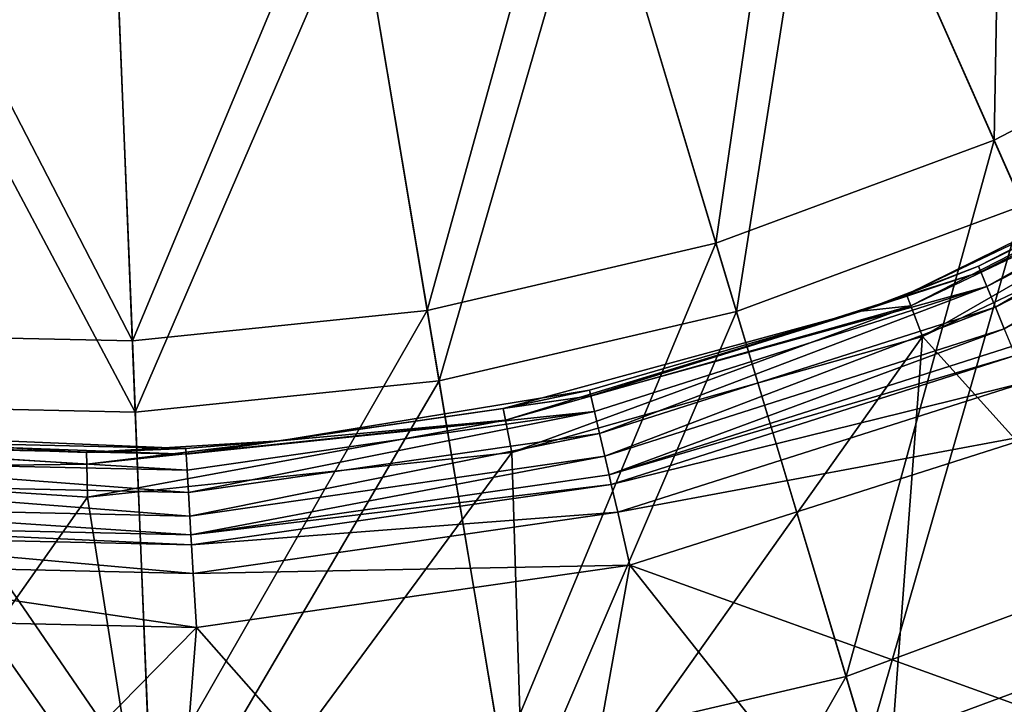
# Model space of a CAD drawing. Header units: millimetres. Extents: x 0 to 403, y 0 to 439.
# Tile 285 of 656: x 201 to 221, y 36 to 49. Entities that reach past the tile are written whole.
import ezdxf

# ---------------------------------------------------------------- set-up
doc = ezdxf.new("R2010")
doc.units = ezdxf.units.MM
doc.header["$LTSCALE"] = 25.4
doc.layers.get('0').update_dxf_attribs({"true_color": 0xff5454})

# ---------------------------------------------------------------- blocks, each defined once
blk = doc.blocks.new('VETRO-VII-9131.STL')
at = {"color": 18, "true_color": 0x000000}
mesh = blk.add_polyface(dxfattribs=at)
corners = [(18.804, 62.062, 721.304), (18.603, 51.224, 716.167), (14.736, 59.942, 721.304), (23.733, 53.897, 716.167)]
mesh.append_faces([[corners[k] for k in face] for face in [(0, 1, 2), (1, 0, 3)]], dxfattribs={"vtx0": -1, "color": 18})
mesh = blk.add_polyface(dxfattribs=at)
corners = [(19.168, 49.951, 717.537), (19.499, 60.91, 722.774), (15.281, 58.713, 722.774), (24.453, 52.705, 717.537)]
mesh.append_faces([[corners[k] for k in face] for face in [(0, 1, 2), (1, 0, 3)]], dxfattribs={"vtx0": -1, "color": 18})
mesh = blk.add_polyface(dxfattribs=at)
corners = [(14.736, 59.942, 721.304), (13.178, 49.215, 716.167), (10.434, 58.349, 721.304), (18.603, 51.224, 716.167)]
mesh.append_faces([[corners[k] for k in face] for face in [(0, 1, 2), (1, 0, 3)]], dxfattribs={"vtx0": -1, "color": 18})
mesh = blk.add_polyface(dxfattribs=at)
corners = [(13.579, 47.881, 717.537), (15.281, 58.713, 722.774), (10.821, 57.061, 722.774), (19.168, 49.951, 717.537)]
mesh.append_faces([[corners[k] for k in face] for face in [(0, 1, 2), (1, 0, 3)]], dxfattribs={"vtx0": -1, "color": 18})
mesh = blk.add_polyface(dxfattribs=at)
corners = [(10.434, 58.349, 721.304), (7.544, 47.902, 716.167), (5.966, 57.308, 721.304), (13.178, 49.215, 716.167)]
mesh.append_faces([[corners[k] for k in face] for face in [(0, 1, 2), (1, 0, 3)]], dxfattribs={"vtx0": -1, "color": 18})
mesh = blk.add_polyface(dxfattribs=at)
corners = [(5.966, 57.308, 721.304), (1.79, 47.305, 716.167), (1.403, 56.834, 721.304), (7.544, 47.902, 716.167)]
mesh.append_faces([[corners[k] for k in face] for face in [(0, 1, 2), (1, 0, 3)]], dxfattribs={"vtx0": -1, "color": 18})
mesh = blk.add_polyface(dxfattribs=at)
corners = [(-3.183, 56.937, 721.304), (1.79, 47.305, 716.167), (-3.994, 47.434, 716.167), (1.403, 56.834, 721.304)]
mesh.append_faces([[corners[k] for k in face] for face in [(0, 1, 2), (1, 0, 3)]], dxfattribs={"vtx0": -1, "color": 18})
mesh = blk.add_polyface(dxfattribs=at)
corners = [(7.774, 46.528, 717.537), (10.821, 57.061, 722.774), (6.189, 55.981, 722.774), (13.579, 47.881, 717.537)]
mesh.append_faces([[corners[k] for k in face] for face in [(0, 1, 2), (1, 0, 3)]], dxfattribs={"vtx0": -1, "color": 18})
mesh = blk.add_polyface(dxfattribs=at)
corners = [(1.846, 45.914, 717.537), (6.189, 55.981, 722.774), (1.458, 55.49, 722.774), (7.774, 46.528, 717.537)]
mesh.append_faces([[corners[k] for k in face] for face in [(0, 1, 2), (1, 0, 3)]], dxfattribs={"vtx0": -1, "color": 18})
mesh = blk.add_polyface(dxfattribs=at)
corners = [(1.846, 45.914, 717.537), (-3.297, 55.596, 722.774), (-4.112, 46.046, 717.537), (1.458, 55.49, 722.774)]
mesh.append_faces([[corners[k] for k in face] for face in [(0, 1, 2), (1, 0, 3)]], dxfattribs={"vtx0": -1, "color": 18})
mesh = blk.add_polyface(dxfattribs=at)
corners = [(23.733, 53.897, 716.167), (22.182, 43.155, 709.887), (18.603, 51.224, 716.167), (28.296, 46.34, 709.887)]
mesh.append_faces([[corners[k] for k in face] for face in [(0, 1, 2), (1, 0, 3)]], dxfattribs={"vtx0": -1, "color": 18})
mesh = blk.add_polyface(dxfattribs=at)
corners = [(16.897, 48.209, 568.283), (25.386, 52.394, 567.08), (18.3, 48.762, 567.08)]
mesh.append_faces([[corners[k] for k in face] for face in [(0, 1, 2)]], dxfattribs={"color": 18})
mesh = blk.add_polyface(dxfattribs=at)
corners = [(24.279, 51.726, 568.283), (25.386, 52.394, 567.08), (16.897, 48.209, 568.283)]
mesh.append_faces([[corners[k] for k in face] for face in [(0, 1, 2)]], dxfattribs={"color": 18})
mesh = blk.add_polyface(dxfattribs=at)
corners = [(18.3, 48.762, 567.08), (25.446, 52.298, 566.63), (18.343, 48.657, 566.63), (25.386, 52.394, 567.08)]
mesh.append_faces([[corners[k] for k in face] for face in [(0, 1, 2), (1, 0, 3)]], dxfattribs={"vtx0": -1, "color": 18})
mesh = blk.add_polyface(dxfattribs=at)
corners = [(25.446, 52.298, 566.63), (18.463, 48.367, 566.287), (18.343, 48.657, 566.63), (25.611, 52.032, 566.287)]
mesh.append_faces([[corners[k] for k in face] for face in [(0, 1, 2), (1, 0, 3)]], dxfattribs={"vtx0": -1, "color": 18})
mesh = blk.add_polyface(dxfattribs=at)
corners = [(25.611, 52.032, 566.287), (18.63, 47.963, 566.134), (18.463, 48.367, 566.287), (25.842, 51.66, 566.134)]
mesh.append_faces([[corners[k] for k in face] for face in [(0, 1, 2), (1, 0, 3)]], dxfattribs={"vtx0": -1, "color": 18})
mesh = blk.add_polyface(dxfattribs=at)
corners = [(16.979, 47.991, 569.218), (24.279, 51.726, 568.283), (16.897, 48.209, 568.283), (24.396, 51.526, 569.218)]
mesh.append_faces([[corners[k] for k in face] for face in [(0, 1, 2), (1, 0, 3)]], dxfattribs={"vtx0": -1, "color": 18})
mesh = blk.add_polyface(dxfattribs=at)
corners = [(17.205, 47.39, 569.937), (24.396, 51.526, 569.218), (16.979, 47.991, 569.218), (24.721, 50.971, 569.937)]
mesh.append_faces([[corners[k] for k in face] for face in [(0, 1, 2), (1, 0, 3)]], dxfattribs={"vtx0": -1, "color": 18})
mesh = blk.add_polyface(dxfattribs=at)
corners = [(25.842, 51.66, 566.134), (18.804, 47.539, 566.206), (18.63, 47.963, 566.134), (26.084, 51.271, 566.206)]
mesh.append_faces([[corners[k] for k in face] for face in [(0, 1, 2), (1, 0, 3)]], dxfattribs={"vtx0": -1, "color": 18})
mesh = blk.add_polyface(dxfattribs=at)
corners = [(18.603, 51.224, 716.167), (15.718, 40.761, 709.887), (13.178, 49.215, 716.167), (22.182, 43.155, 709.887)]
mesh.append_faces([[corners[k] for k in face] for face in [(0, 1, 2), (1, 0, 3)]], dxfattribs={"vtx0": -1, "color": 18})
mesh = blk.add_polyface(dxfattribs=at)
corners = [(24.721, 50.971, 569.937), (17.205, 47.39, 569.937), (23.299, 40.638, 576.575)]
mesh.append_faces([[corners[k] for k in face] for face in [(0, 1, 2)]], dxfattribs={"color": 18})
mesh = blk.add_polyface(dxfattribs=at)
corners = [(16.131, 39.384, 711.167), (19.168, 49.951, 717.537), (13.579, 47.881, 717.537), (22.765, 41.841, 711.167)]
mesh.append_faces([[corners[k] for k in face] for face in [(0, 1, 2), (1, 0, 3)]], dxfattribs={"vtx0": -1, "color": 18})
mesh = blk.add_polyface(dxfattribs=at)
corners = [(13.178, 49.215, 716.167), (9.004, 39.196, 709.887), (7.544, 47.902, 716.167), (15.718, 40.761, 709.887)]
mesh.append_faces([[corners[k] for k in face] for face in [(0, 1, 2), (1, 0, 3)]], dxfattribs={"vtx0": -1, "color": 18})
mesh = blk.add_polyface(dxfattribs=at)
corners = [(10.739, 46.234, 566.63), (18.463, 48.367, 566.287), (10.809, 45.929, 566.287), (18.343, 48.657, 566.63)]
mesh.append_faces([[corners[k] for k in face] for face in [(0, 1, 2), (1, 0, 3)]], dxfattribs={"vtx0": -1, "color": 18})
mesh = blk.add_polyface(dxfattribs=at)
corners = [(16.01, 47.885, 567.08), (18.343, 48.657, 566.63), (10.739, 46.234, 566.63)]
mesh.append_faces([[corners[k] for k in face] for face in [(0, 1, 2)]], dxfattribs={"color": 18})
mesh = blk.add_polyface(dxfattribs=at)
corners = [(18.3, 48.762, 567.08), (18.343, 48.657, 566.63), (16.01, 47.885, 567.08)]
mesh.append_faces([[corners[k] for k in face] for face in [(0, 1, 2)]], dxfattribs={"color": 18})
mesh = blk.add_polyface(dxfattribs=at)
corners = [(16.01, 47.885, 568.283), (18.3, 48.762, 567.08), (16.01, 47.885, 567.08)]
mesh.append_faces([[corners[k] for k in face] for face in [(0, 1, 2)]], dxfattribs={"color": 18})
mesh = blk.add_polyface(dxfattribs=at)
corners = [(16.897, 48.209, 568.283), (18.3, 48.762, 567.08), (16.01, 47.885, 568.283)]
mesh.append_faces([[corners[k] for k in face] for face in [(0, 1, 2)]], dxfattribs={"color": 18})
mesh = blk.add_polyface(dxfattribs=at)
corners = [(18.463, 48.367, 566.287), (10.907, 45.502, 566.134), (10.809, 45.929, 566.287), (18.63, 47.963, 566.134)]
mesh.append_faces([[corners[k] for k in face] for face in [(0, 1, 2), (1, 0, 3)]], dxfattribs={"vtx0": -1, "color": 18})
mesh = blk.add_polyface(dxfattribs=at)
corners = [(16.979, 47.991, 569.218), (16.897, 48.209, 568.283), (16.01, 47.885, 568.283)]
mesh.append_faces([[corners[k] for k in face] for face in [(0, 1, 2)]], dxfattribs={"color": 18})
mesh = blk.add_polyface(dxfattribs=at)
corners = [(7.544, 47.902, 716.167), (2.147, 38.485, 709.887), (1.79, 47.305, 716.167), (9.004, 39.196, 709.887)]
mesh.append_faces([[corners[k] for k in face] for face in [(0, 1, 2), (1, 0, 3)]], dxfattribs={"vtx0": -1, "color": 18})
mesh = blk.add_polyface(dxfattribs=at)
corners = [(9.242, 37.778, 711.167), (13.579, 47.881, 717.537), (7.774, 46.528, 717.537), (16.131, 39.384, 711.167)]
mesh.append_faces([[corners[k] for k in face] for face in [(0, 1, 2), (1, 0, 3)]], dxfattribs={"vtx0": -1, "color": 18})
mesh = blk.add_polyface(dxfattribs=at)
corners = [(9.027, 45.989, 568.283), (16.01, 47.885, 567.08), (10.713, 46.345, 567.08)]
mesh.append_faces([[corners[k] for k in face] for face in [(0, 1, 2)]], dxfattribs={"color": 18})
mesh = blk.add_polyface(dxfattribs=at)
corners = [(16.01, 47.885, 568.283), (16.01, 47.885, 567.08), (9.027, 45.989, 568.283)]
mesh.append_faces([[corners[k] for k in face] for face in [(0, 1, 2)]], dxfattribs={"color": 18})
mesh = blk.add_polyface(dxfattribs=at)
corners = [(9.071, 45.761, 569.218), (16.01, 47.885, 568.283), (9.027, 45.989, 568.283)]
mesh.append_faces([[corners[k] for k in face] for face in [(0, 1, 2)]], dxfattribs={"color": 18})
mesh = blk.add_polyface(dxfattribs=at)
corners = [(16.979, 47.991, 569.218), (16.01, 47.885, 568.283), (9.071, 45.761, 569.218)]
mesh.append_faces([[corners[k] for k in face] for face in [(0, 1, 2)]], dxfattribs={"color": 18})
mesh = blk.add_polyface(dxfattribs=at)
corners = [(9.192, 45.13, 569.937), (16.979, 47.991, 569.218), (9.071, 45.761, 569.218), (17.205, 47.39, 569.937)]
mesh.append_faces([[corners[k] for k in face] for face in [(0, 1, 2), (1, 0, 3)]], dxfattribs={"vtx0": -1, "color": 18})
mesh = blk.add_polyface(dxfattribs=at)
corners = [(16.01, 47.885, 567.08), (10.739, 46.234, 566.63), (10.713, 46.345, 567.08)]
mesh.append_faces([[corners[k] for k in face] for face in [(0, 1, 2)]], dxfattribs={"color": 18})
mesh = blk.add_polyface(dxfattribs=at)
corners = [(18.63, 47.963, 566.134), (11.009, 45.056, 566.206), (10.907, 45.502, 566.134), (18.804, 47.539, 566.206)]
mesh.append_faces([[corners[k] for k in face] for face in [(0, 1, 2), (1, 0, 3)]], dxfattribs={"vtx0": -1, "color": 18})
mesh = blk.add_polyface(dxfattribs=at)
corners = [(18.804, 47.539, 566.206), (11.092, 44.696, 566.487), (11.009, 45.056, 566.206), (18.945, 47.197, 566.487)]
mesh.append_faces([[corners[k] for k in face] for face in [(0, 1, 2), (1, 0, 3)]], dxfattribs={"vtx0": -1, "color": 18})
mesh = blk.add_polyface(dxfattribs=at)
corners = [(-3.994, 47.434, 716.167), (2.147, 38.485, 709.887), (-4.744, 38.639, 709.887), (1.79, 47.305, 716.167)]
mesh.append_faces([[corners[k] for k in face] for face in [(0, 1, 2), (1, 0, 3)]], dxfattribs={"vtx0": -1, "color": 18})
mesh = blk.add_polyface(dxfattribs=at)
corners = [(17.205, 47.39, 569.937), (9.192, 45.13, 569.937), (9.46, 36.481, 576.575)]
mesh.append_faces([[corners[k] for k in face] for face in [(0, 1, 2)]], dxfattribs={"color": 18})
mesh = blk.add_polyface(dxfattribs=at)
corners = [(17.205, 47.39, 569.937), (9.46, 36.481, 576.575), (16.51, 38.124, 576.575)]
mesh.append_faces([[corners[k] for k in face] for face in [(0, 1, 2)]], dxfattribs={"color": 18})
mesh = blk.add_polyface(dxfattribs=at)
corners = [(23.299, 40.638, 576.575), (17.205, 47.39, 569.937), (16.51, 38.124, 576.575)]
mesh.append_faces([[corners[k] for k in face] for face in [(0, 1, 2)]], dxfattribs={"color": 18})
mesh = blk.add_polyface(dxfattribs=at)
corners = [(19.018, 47.019, 566.909), (11.092, 44.696, 566.487), (18.945, 47.197, 566.487), (11.135, 44.508, 566.909)]
mesh.append_faces([[corners[k] for k in face] for face in [(0, 1, 2), (1, 0, 3)]], dxfattribs={"vtx0": -1, "color": 18})
mesh = blk.add_polyface(dxfattribs=at)
corners = [(19.232, 46.502, 568.337), (11.135, 44.508, 566.909), (19.018, 47.019, 566.909), (11.26, 43.963, 568.337)]
mesh.append_faces([[corners[k] for k in face] for face in [(0, 1, 2), (1, 0, 3)]], dxfattribs={"vtx0": -1, "color": 18})
mesh = blk.add_polyface(dxfattribs=at)
corners = [(2.206, 37.048, 711.167), (7.774, 46.528, 717.537), (1.846, 45.914, 717.537), (9.242, 37.778, 711.167)]
mesh.append_faces([[corners[k] for k in face] for face in [(0, 1, 2), (1, 0, 3)]], dxfattribs={"vtx0": -1, "color": 18})
mesh = blk.add_polyface(dxfattribs=at)
corners = [(19.634, 45.527, 569.449), (11.26, 43.963, 568.337), (19.232, 46.502, 568.337), (11.496, 42.934, 569.449)]
mesh.append_faces([[corners[k] for k in face] for face in [(0, 1, 2), (1, 0, 3)]], dxfattribs={"vtx0": -1, "color": 18})
mesh = blk.add_polyface(dxfattribs=at)
corners = [(10.713, 46.345, 567.08), (10.739, 46.234, 566.63), (4.666, 45.356, 567.08)]
mesh.append_faces([[corners[k] for k in face] for face in [(0, 1, 2)]], dxfattribs={"color": 18})
mesh = blk.add_polyface(dxfattribs=at)
corners = [(4.666, 45.356, 568.283), (10.713, 46.345, 567.08), (4.666, 45.356, 567.08)]
mesh.append_faces([[corners[k] for k in face] for face in [(0, 1, 2)]], dxfattribs={"color": 18})
mesh = blk.add_polyface(dxfattribs=at)
corners = [(9.027, 45.989, 568.283), (10.713, 46.345, 567.08), (4.666, 45.356, 568.283)]
mesh.append_faces([[corners[k] for k in face] for face in [(0, 1, 2)]], dxfattribs={"color": 18})
mesh = blk.add_polyface(dxfattribs=at)
corners = [(4.666, 45.356, 567.08), (10.739, 46.234, 566.63), (2.839, 45.097, 566.63)]
mesh.append_faces([[corners[k] for k in face] for face in [(0, 1, 2)]], dxfattribs={"color": 18})
mesh = blk.add_polyface(dxfattribs=at)
corners = [(2.839, 45.097, 566.63), (10.809, 45.929, 566.287), (2.858, 44.784, 566.287), (10.739, 46.234, 566.63)]
mesh.append_faces([[corners[k] for k in face] for face in [(0, 1, 2), (1, 0, 3)]], dxfattribs={"vtx0": -1, "color": 18})
mesh = blk.add_polyface(dxfattribs=at)
corners = [(2.206, 37.048, 711.167), (-4.112, 46.046, 717.537), (-4.867, 37.206, 711.167), (1.846, 45.914, 717.537)]
mesh.append_faces([[corners[k] for k in face] for face in [(0, 1, 2), (1, 0, 3)]], dxfattribs={"vtx0": -1, "color": 18})
mesh = blk.add_polyface(dxfattribs=at)
corners = [(10.809, 45.929, 566.287), (2.884, 44.347, 566.134), (2.858, 44.784, 566.287), (10.907, 45.502, 566.134)]
mesh.append_faces([[corners[k] for k in face] for face in [(0, 1, 2), (1, 0, 3)]], dxfattribs={"vtx0": -1, "color": 18})
mesh = blk.add_polyface(dxfattribs=at)
corners = [(9.071, 45.761, 569.218), (9.027, 45.989, 568.283), (4.666, 45.356, 568.283)]
mesh.append_faces([[corners[k] for k in face] for face in [(0, 1, 2)]], dxfattribs={"color": 18})
mesh = blk.add_polyface(dxfattribs=at)
corners = [(9.071, 45.761, 569.218), (4.666, 45.356, 568.283), (0.899, 44.9, 569.218)]
mesh.append_faces([[corners[k] for k in face] for face in [(0, 1, 2)]], dxfattribs={"color": 18})
mesh = blk.add_polyface(dxfattribs=at)
corners = [(0.912, 44.257, 569.937), (9.071, 45.761, 569.218), (0.899, 44.9, 569.218), (9.192, 45.13, 569.937)]
mesh.append_faces([[corners[k] for k in face] for face in [(0, 1, 2), (1, 0, 3)]], dxfattribs={"vtx0": -1, "color": 18})
mesh = blk.add_polyface(dxfattribs=at)
corners = [(-7.3, 45.431, 569.218), (0.895, 45.132, 568.283), (-6.954, 45.615, 568.283)]
mesh.append_faces([[corners[k] for k in face] for face in [(0, 1, 2)]], dxfattribs={"color": 18})
mesh = blk.add_polyface(dxfattribs=at)
corners = [(-6.954, 45.615, 568.283), (2.832, 45.21, 567.08), (-5.128, 45.387, 567.08)]
mesh.append_faces([[corners[k] for k in face] for face in [(0, 1, 2)]], dxfattribs={"color": 18})
mesh = blk.add_polyface(dxfattribs=at)
corners = [(0.895, 45.132, 568.283), (2.832, 45.21, 567.08), (-6.954, 45.615, 568.283)]
mesh.append_faces([[corners[k] for k in face] for face in [(0, 1, 2)]], dxfattribs={"color": 18})
mesh = blk.add_polyface(dxfattribs=at)
corners = [(-7.396, 44.796, 569.937), (0.899, 44.9, 569.218), (-7.3, 45.431, 569.218), (0.912, 44.257, 569.937)]
mesh.append_faces([[corners[k] for k in face] for face in [(0, 1, 2), (1, 0, 3)]], dxfattribs={"vtx0": -1, "color": 18})
mesh = blk.add_polyface(dxfattribs=at)
corners = [(0.899, 44.9, 569.218), (0.895, 45.132, 568.283), (-7.3, 45.431, 569.218)]
mesh.append_faces([[corners[k] for k in face] for face in [(0, 1, 2)]], dxfattribs={"color": 18})
mesh = blk.add_polyface(dxfattribs=at)
corners = [(-5.128, 45.387, 567.08), (2.839, 45.097, 566.63), (-5.14, 45.275, 566.63), (2.832, 45.21, 567.08)]
mesh.append_faces([[corners[k] for k in face] for face in [(0, 1, 2), (1, 0, 3)]], dxfattribs={"vtx0": -1, "color": 18})
mesh = blk.add_polyface(dxfattribs=at)
corners = [(4.666, 45.356, 568.283), (2.832, 45.21, 567.08), (0.895, 45.132, 568.283)]
mesh.append_faces([[corners[k] for k in face] for face in [(0, 1, 2)]], dxfattribs={"color": 18})
mesh = blk.add_polyface(dxfattribs=at)
corners = [(0.899, 44.9, 569.218), (4.666, 45.356, 568.283), (0.895, 45.132, 568.283)]
mesh.append_faces([[corners[k] for k in face] for face in [(0, 1, 2)]], dxfattribs={"color": 18})
mesh = blk.add_polyface(dxfattribs=at)
corners = [(4.666, 45.356, 567.08), (2.839, 45.097, 566.63), (2.832, 45.21, 567.08)]
mesh.append_faces([[corners[k] for k in face] for face in [(0, 1, 2)]], dxfattribs={"color": 18})
mesh = blk.add_polyface(dxfattribs=at)
corners = [(4.666, 45.356, 568.283), (4.666, 45.356, 567.08), (2.832, 45.21, 567.08)]
mesh.append_faces([[corners[k] for k in face] for face in [(0, 1, 2)]], dxfattribs={"color": 18})
mesh = blk.add_polyface(dxfattribs=at)
corners = [(10.907, 45.502, 566.134), (2.912, 43.89, 566.206), (2.884, 44.347, 566.134), (11.009, 45.056, 566.206)]
mesh.append_faces([[corners[k] for k in face] for face in [(0, 1, 2), (1, 0, 3)]], dxfattribs={"vtx0": -1, "color": 18})
mesh = blk.add_polyface(dxfattribs=at)
corners = [(24.335, 38.302, 576.317), (11.496, 42.934, 569.449), (19.634, 45.527, 569.449)]
mesh.append_faces([[corners[k] for k in face] for face in [(0, 1, 2)]], dxfattribs={"color": 18})
mesh = blk.add_polyface(dxfattribs=at)
corners = [(-5.14, 45.275, 566.63), (2.858, 44.784, 566.287), (-5.173, 44.963, 566.287), (2.839, 45.097, 566.63)]
mesh.append_faces([[corners[k] for k in face] for face in [(0, 1, 2), (1, 0, 3)]], dxfattribs={"vtx0": -1, "color": 18})
mesh = blk.add_polyface(dxfattribs=at)
corners = [(-5.173, 44.963, 566.287), (2.884, 44.347, 566.134), (-5.219, 44.528, 566.134), (2.858, 44.784, 566.287)]
mesh.append_faces([[corners[k] for k in face] for face in [(0, 1, 2), (1, 0, 3)]], dxfattribs={"vtx0": -1, "color": 18})
mesh = blk.add_polyface(dxfattribs=at)
corners = [(9.192, 45.13, 569.937), (0.912, 44.257, 569.937), (2.259, 35.734, 576.575)]
mesh.append_faces([[corners[k] for k in face] for face in [(0, 1, 2)]], dxfattribs={"color": 18})
mesh = blk.add_polyface(dxfattribs=at)
corners = [(9.46, 36.481, 576.575), (9.192, 45.13, 569.937), (2.259, 35.734, 576.575)]
mesh.append_faces([[corners[k] for k in face] for face in [(0, 1, 2)]], dxfattribs={"color": 18})
mesh = blk.add_polyface(dxfattribs=at)
corners = [(11.009, 45.056, 566.206), (2.934, 43.521, 566.487), (2.912, 43.89, 566.206), (11.092, 44.696, 566.487)]
mesh.append_faces([[corners[k] for k in face] for face in [(0, 1, 2), (1, 0, 3)]], dxfattribs={"vtx0": -1, "color": 18})
mesh = blk.add_polyface(dxfattribs=at)
corners = [(0.912, 44.257, 569.937), (-7.396, 44.796, 569.937), (-4.979, 35.896, 576.575)]
mesh.append_faces([[corners[k] for k in face] for face in [(0, 1, 2)]], dxfattribs={"color": 18})
mesh = blk.add_polyface(dxfattribs=at)
corners = [(11.135, 44.508, 566.909), (2.934, 43.521, 566.487), (11.092, 44.696, 566.487), (2.946, 43.329, 566.909)]
mesh.append_faces([[corners[k] for k in face] for face in [(0, 1, 2), (1, 0, 3)]], dxfattribs={"vtx0": -1, "color": 18})
mesh = blk.add_polyface(dxfattribs=at)
corners = [(-5.219, 44.528, 566.134), (2.912, 43.89, 566.206), (-5.267, 44.072, 566.206), (2.884, 44.347, 566.134)]
mesh.append_faces([[corners[k] for k in face] for face in [(0, 1, 2), (1, 0, 3)]], dxfattribs={"vtx0": -1, "color": 18})
mesh = blk.add_polyface(dxfattribs=at)
corners = [(11.26, 43.963, 568.337), (2.946, 43.329, 566.909), (11.135, 44.508, 566.909), (2.979, 42.77, 568.337)]
mesh.append_faces([[corners[k] for k in face] for face in [(0, 1, 2), (1, 0, 3)]], dxfattribs={"vtx0": -1, "color": 18})
mesh = blk.add_polyface(dxfattribs=at)
corners = [(2.259, 35.734, 576.575), (0.912, 44.257, 569.937), (-4.979, 35.896, 576.575)]
mesh.append_faces([[corners[k] for k in face] for face in [(0, 1, 2)]], dxfattribs={"color": 18})
mesh = blk.add_polyface(dxfattribs=at)
corners = [(-5.267, 44.072, 566.206), (2.934, 43.521, 566.487), (-5.306, 43.705, 566.487), (2.912, 43.89, 566.206)]
mesh.append_faces([[corners[k] for k in face] for face in [(0, 1, 2), (1, 0, 3)]], dxfattribs={"vtx0": -1, "color": 18})
mesh = blk.add_polyface(dxfattribs=at)
corners = [(11.496, 42.934, 569.449), (2.979, 42.77, 568.337), (11.26, 43.963, 568.337), (3.043, 41.717, 569.449)]
mesh.append_faces([[corners[k] for k in face] for face in [(0, 1, 2), (1, 0, 3)]], dxfattribs={"vtx0": -1, "color": 18})
mesh = blk.add_polyface(dxfattribs=at)
corners = [(2.946, 43.329, 566.909), (-5.306, 43.705, 566.487), (2.934, 43.521, 566.487), (-5.326, 43.513, 566.909)]
mesh.append_faces([[corners[k] for k in face] for face in [(0, 1, 2), (1, 0, 3)]], dxfattribs={"vtx0": -1, "color": 18})
mesh = blk.add_polyface(dxfattribs=at)
corners = [(2.979, 42.77, 568.337), (-5.326, 43.513, 566.909), (2.946, 43.329, 566.909), (-5.385, 42.957, 568.337)]
mesh.append_faces([[corners[k] for k in face] for face in [(0, 1, 2), (1, 0, 3)]], dxfattribs={"vtx0": -1, "color": 18})
mesh = blk.add_polyface(dxfattribs=at)
corners = [(22.182, 43.155, 709.887), (18.014, 33.117, 702.562), (15.718, 40.761, 709.887), (25.418, 35.86, 702.562)]
mesh.append_faces([[corners[k] for k in face] for face in [(0, 1, 2), (1, 0, 3)]], dxfattribs={"vtx0": -1, "color": 18})
mesh = blk.add_polyface(dxfattribs=at)
corners = [(3.043, 41.717, 569.449), (-5.385, 42.957, 568.337), (2.979, 42.77, 568.337), (-5.495, 41.907, 569.449)]
mesh.append_faces([[corners[k] for k in face] for face in [(0, 1, 2), (1, 0, 3)]], dxfattribs={"vtx0": -1, "color": 18})
mesh = blk.add_polyface(dxfattribs=at)
corners = [(11.496, 42.934, 569.449), (9.882, 33.96, 576.317), (3.043, 41.717, 569.449)]
mesh.append_faces([[corners[k] for k in face] for face in [(0, 1, 2)]], dxfattribs={"color": 18})
mesh = blk.add_polyface(dxfattribs=at)
corners = [(17.245, 35.676, 576.317), (9.882, 33.96, 576.317), (11.496, 42.934, 569.449)]
mesh.append_faces([[corners[k] for k in face] for face in [(0, 1, 2)]], dxfattribs={"color": 18})
mesh = blk.add_polyface(dxfattribs=at)
corners = [(24.335, 38.302, 576.317), (17.245, 35.676, 576.317), (11.496, 42.934, 569.449)]
mesh.append_faces([[corners[k] for k in face] for face in [(0, 1, 2)]], dxfattribs={"color": 18})
mesh = blk.add_polyface(dxfattribs=at)
corners = [(3.043, 41.717, 569.449), (-5.196, 33.349, 576.317), (-5.495, 41.907, 569.449), (2.362, 33.18, 576.317)]
mesh.append_faces([[corners[k] for k in face] for face in [(0, 1, 2), (1, 0, 3)]], dxfattribs={"vtx0": -1, "color": 18})
mesh = blk.add_polyface(dxfattribs=at)
corners = [(9.882, 33.96, 576.317), (2.362, 33.18, 576.317), (3.043, 41.717, 569.449)]
mesh.append_faces([[corners[k] for k in face] for face in [(0, 1, 2)]], dxfattribs={"color": 18})
mesh = blk.add_polyface(dxfattribs=at)
corners = [(18.441, 31.697, 703.76), (22.765, 41.841, 711.167), (16.131, 39.384, 711.167), (26.02, 34.504, 703.76)]
mesh.append_faces([[corners[k] for k in face] for face in [(0, 1, 2), (1, 0, 3)]], dxfattribs={"vtx0": -1, "color": 18})
mesh = blk.add_polyface(dxfattribs=at)
corners = [(15.718, 40.761, 709.887), (10.324, 31.325, 702.562), (9.004, 39.196, 709.887), (18.014, 33.117, 702.562)]
mesh.append_faces([[corners[k] for k in face] for face in [(0, 1, 2), (1, 0, 3)]], dxfattribs={"vtx0": -1, "color": 18})
mesh = blk.add_polyface(dxfattribs=at)
corners = [(18.717, 30.777, 584.224), (23.299, 40.638, 576.575), (16.51, 38.124, 576.575), (26.409, 33.626, 584.224)]
mesh.append_faces([[corners[k] for k in face] for face in [(0, 1, 2), (1, 0, 3)]], dxfattribs={"vtx0": -1, "color": 18})

msp = doc.modelspace()

# ---------------------------------------------------------------- block references
at = {"color": 0}
msp.add_blockref('VETRO-VII-9131.STL', (201.766, -4.293, -13.505), dxfattribs=at)

doc.saveas('drawing.dxf')
